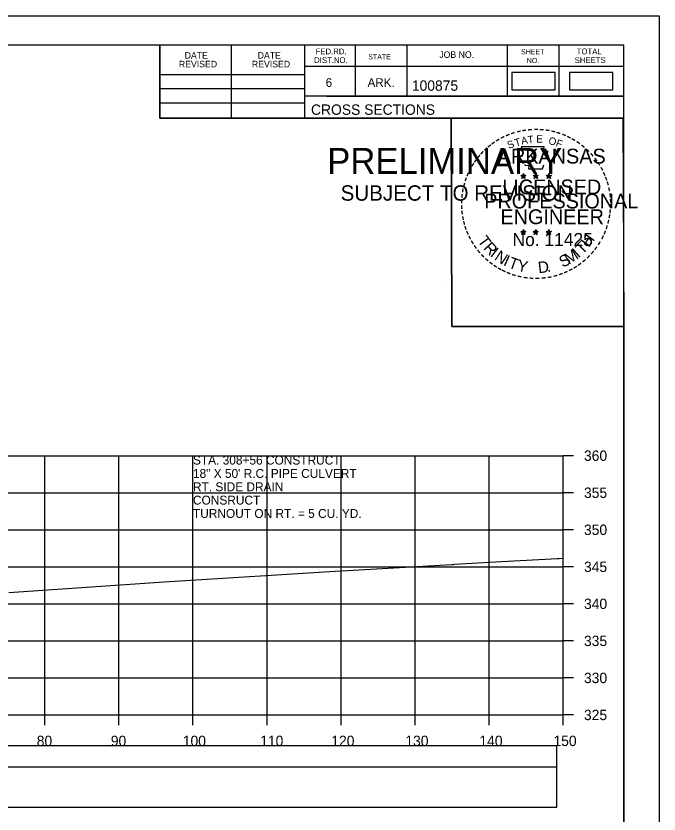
# Model space of a CAD drawing. Extents: x 1368122 to 1710785, y 373130 to 557566.
# Drawn here: x 1369431.7 to 1369518.5, y 374089.3 to 374197 of the extents above; entities that cross this region are included whole.
import ezdxf

# ---------------------------------------------------------------- set-up
doc = ezdxf.new("R2010")
doc.units = 0
for name, color, linetype in [('R_Axis', 7, 'Continuous'), ('R_Axis Annot', 7, 'Continuous'), ('R_Border', 7, 'Continuous'), ('R_Border PE', 7, 'Continuous'), ('R_Border Prem', 7, 'Continuous'), ('R_Drive', 7, 'Continuous'), ('R_Exist Surface', 7, 'Continuous'), ('R_Grid', 7, 'Continuous'), ('R_No Plot', 7, 'Continuous'), ('R_Water Annot', 7, 'Continuous')]:
    doc.layers.add(name, color=color, linetype=linetype)

msp = doc.modelspace()

# ---------------------------------------------------------------- linework, layer by layer
for points in [[(1369206.41, 374095.65), (1369504.71, 374095.65), (1369504.71, 374098.47), (1369206.41, 374098.47)], [(1369206.41, 374090.19), (1369504.71, 374090.19), (1369504.71, 374095.6), (1369206.41, 374095.6)]]:
    msp.add_lwpolyline(points, close=True)
at = {"layer": 'R_Axis'}
for p, q in [((1369505.56, 374102.66), (1369505.56, 374137.66)), ((1369506.96, 374137.66), (1369505.56, 374137.66)), ((1369506.96, 374132.66), (1369505.56, 374132.66)), ((1369506.96, 374127.66), (1369505.56, 374127.66)), ((1369506.96, 374122.66), (1369505.56, 374122.66)), ((1369506.96, 374117.66), (1369505.56, 374117.66)), ((1369506.96, 374112.66), (1369505.56, 374112.66)), ((1369506.96, 374107.66), (1369505.56, 374107.66)), ((1369205.56, 374102.66), (1369505.56, 374102.66)), ((1369435.56, 374101.26), (1369435.56, 374102.66)), ((1369445.56, 374101.26), (1369445.56, 374102.66)), ((1369455.56, 374101.26), (1369455.56, 374102.66)), ((1369465.56, 374101.26), (1369465.56, 374102.66)), ((1369475.56, 374101.26), (1369475.56, 374102.66)), ((1369485.56, 374101.26), (1369485.56, 374102.66)), ((1369495.56, 374101.26), (1369495.56, 374102.66)), ((1369505.56, 374101.26), (1369505.56, 374102.66)), ((1369506.96, 374102.66), (1369505.56, 374102.66))]:
    msp.add_line(p, q, dxfattribs=at)
at = {"layer": 'R_Border'}
for p, q in [((1369197.56, 374193.12), (1369513.74, 374193.12)), ((1369451.1, 374183.24), (1369451.1, 374193.12)), ((1369460.78, 374183.24), (1369460.78, 374193.12)), ((1369470.64, 374193.12), (1369470.64, 374183.24)), ((1369477.48, 374193.12), (1369477.48, 374186.18)), ((1369484.42, 374193.12), (1369484.42, 374186.18)), ((1369498, 374193.12), (1369498, 374186.18)), ((1369504.94, 374193.12), (1369504.94, 374186.18)), ((1369513.74, 373987.66), (1369513.74, 374193.12)), ((1369513.74, 374190.2), (1369513.74, 374190.2)), ((1369513.74, 374190.18), (1369470.64, 374190.18)), ((1369451.1, 374189.1), (1369470.64, 374189.1)), ((1369451.1, 374187.24), (1369470.64, 374187.24)), ((1369513.74, 374186.18), (1369470.64, 374186.18)), ((1369473.6, 374186.18), (1369513.74, 374186.18)), ((1369451.1, 374185.3), (1369470.64, 374185.3)), ((1369513.74, 374183.24), (1369451.1, 374183.24))]:
    msp.add_line(p, q, dxfattribs=at)
at = {"layer": 'R_Border PE'}
for p, q in [((1369499.83, 374175.5), (1369500.17, 374175.39)), ((1369499.83, 374175.5), (1369500.08, 374175.45)), ((1369499.83, 374175.5), (1369500.06, 374175.37)), ((1369499.96, 374175.09), (1369500.17, 374175.39)), ((1369499.96, 374175.09), (1369500.08, 374175.33)), ((1369499.96, 374175.09), (1369500.17, 374175.31)), ((1369500.17, 374175.75), (1369500.13, 374175.5)), ((1369500.17, 374175.39), (1369500.17, 374175.75)), ((1369500.17, 374175.75), (1369500.22, 374175.5)), ((1369500.52, 374175.5), (1369500.17, 374175.39)), ((1369500.39, 374175.09), (1369500.17, 374175.39)), ((1369500.39, 374175.09), (1369500.17, 374175.3)), ((1369500.52, 374175.5), (1369500.24, 374175.45)), ((1369500.39, 374175.09), (1369500.25, 374175.38)), ((1369500.52, 374175.5), (1369500.32, 374175.39)), ((1369501.5, 374175.5), (1369501.84, 374175.39)), ((1369501.5, 374175.5), (1369501.75, 374175.45)), ((1369501.5, 374175.5), (1369501.73, 374175.37)), ((1369501.63, 374175.09), (1369501.84, 374175.39)), ((1369501.63, 374175.09), (1369501.75, 374175.33)), ((1369501.63, 374175.09), (1369501.84, 374175.31)), ((1369501.84, 374175.75), (1369501.8, 374175.5)), ((1369501.84, 374175.39), (1369501.84, 374175.75)), ((1369501.84, 374175.75), (1369501.89, 374175.5)), ((1369502.19, 374175.5), (1369501.84, 374175.39)), ((1369502.06, 374175.09), (1369501.84, 374175.39)), ((1369502.06, 374175.09), (1369501.84, 374175.3)), ((1369502.19, 374175.5), (1369501.91, 374175.45)), ((1369502.06, 374175.09), (1369501.92, 374175.38)), ((1369502.19, 374175.5), (1369501.99, 374175.39)), ((1369503.26, 374175.48), (1369503.61, 374175.37)), ((1369503.26, 374175.48), (1369503.51, 374175.44)), ((1369503.26, 374175.48), (1369503.5, 374175.36)), ((1369503.39, 374175.08), (1369503.61, 374175.37)), ((1369503.39, 374175.08), (1369503.52, 374175.32)), ((1369503.39, 374175.08), (1369503.61, 374175.29)), ((1369503.61, 374175.74), (1369503.57, 374175.49)), ((1369503.61, 374175.37), (1369503.61, 374175.74)), ((1369503.61, 374175.74), (1369503.66, 374175.49)), ((1369503.96, 374175.48), (1369503.61, 374175.37)), ((1369503.82, 374175.08), (1369503.61, 374175.37)), ((1369503.82, 374175.08), (1369503.61, 374175.29)), ((1369503.96, 374175.48), (1369503.67, 374175.44)), ((1369503.82, 374175.08), (1369503.68, 374175.37)), ((1369503.96, 374175.48), (1369503.75, 374175.38)), ((1369499.82, 374167.92), (1369500.17, 374167.81)), ((1369499.82, 374167.92), (1369500.07, 374167.88)), ((1369499.82, 374167.92), (1369500.06, 374167.8)), ((1369499.95, 374167.52), (1369500.17, 374167.81)), ((1369499.95, 374167.52), (1369500.08, 374167.76)), ((1369499.95, 374167.52), (1369500.17, 374167.73)), ((1369500.17, 374168.18), (1369500.13, 374167.93)), ((1369500.17, 374167.81), (1369500.17, 374168.18)), ((1369500.17, 374168.18), (1369500.22, 374167.93)), ((1369500.52, 374167.92), (1369500.17, 374167.81)), ((1369500.38, 374167.52), (1369500.17, 374167.81)), ((1369500.38, 374167.52), (1369500.17, 374167.73)), ((1369500.52, 374167.92), (1369500.23, 374167.87)), ((1369500.38, 374167.52), (1369500.25, 374167.81)), ((1369500.52, 374167.92), (1369500.31, 374167.82)), ((1369501.49, 374167.92), (1369501.84, 374167.81)), ((1369501.49, 374167.92), (1369501.74, 374167.88)), ((1369501.49, 374167.92), (1369501.73, 374167.8)), ((1369501.62, 374167.52), (1369501.84, 374167.81)), ((1369501.62, 374167.52), (1369501.75, 374167.76)), ((1369501.62, 374167.52), (1369501.84, 374167.73)), ((1369501.84, 374168.18), (1369501.8, 374167.93)), ((1369501.84, 374167.81), (1369501.84, 374168.18)), ((1369501.84, 374168.18), (1369501.89, 374167.93)), ((1369502.19, 374167.92), (1369501.84, 374167.81)), ((1369502.05, 374167.52), (1369501.84, 374167.81)), ((1369502.05, 374167.52), (1369501.84, 374167.73)), ((1369502.19, 374167.92), (1369501.9, 374167.87)), ((1369502.05, 374167.52), (1369501.92, 374167.81)), ((1369502.19, 374167.92), (1369501.98, 374167.82)), ((1369503.26, 374167.91), (1369503.61, 374167.8)), ((1369503.26, 374167.91), (1369503.51, 374167.87)), ((1369503.26, 374167.91), (1369503.49, 374167.79)), ((1369503.39, 374167.51), (1369503.61, 374167.8)), ((1369503.39, 374167.51), (1369503.52, 374167.75)), ((1369503.39, 374167.51), (1369503.6, 374167.72)), ((1369503.61, 374168.17), (1369503.57, 374167.92)), ((1369503.82, 374167.51), (1369503.6, 374167.72)), ((1369503.61, 374167.8), (1369503.61, 374168.17)), ((1369503.61, 374168.17), (1369503.66, 374167.92)), ((1369503.95, 374167.91), (1369503.61, 374167.8)), ((1369503.82, 374167.51), (1369503.61, 374167.8)), ((1369503.95, 374167.91), (1369503.67, 374167.86)), ((1369503.82, 374167.51), (1369503.68, 374167.8)), ((1369503.95, 374167.91), (1369503.75, 374167.81))]:
    msp.add_line(p, q, dxfattribs=at)
for points in [[(1369499.87, 374179.37), (1369500.14, 374178.55)], [(1369503.38, 374178.45), (1369503.52, 374178.74), (1369502.83, 374178.71), (1369502.98, 374179.37), (1369499.87, 374179.37)], [(1369500.36, 374176.95), (1369500.36, 374176.86), (1369500.92, 374176.85), (1369500.87, 374176.37), (1369502.74, 374176.37), (1369502.94, 374176.91)], [(1369500.17, 374175.75), (1369500.39, 374175.09), (1369499.83, 374175.5), (1369500.52, 374175.5), (1369499.96, 374175.09), (1369500.17, 374175.75)], [(1369501.84, 374175.75), (1369502.06, 374175.09), (1369501.5, 374175.5), (1369502.19, 374175.5), (1369501.63, 374175.09), (1369501.84, 374175.75)], [(1369503.61, 374175.74), (1369503.82, 374175.08), (1369503.26, 374175.48), (1369503.96, 374175.48), (1369503.39, 374175.08), (1369503.61, 374175.74)], [(1369500.17, 374168.18), (1369500.38, 374167.52), (1369499.82, 374167.92), (1369500.52, 374167.92), (1369499.95, 374167.52), (1369500.17, 374168.18)], [(1369501.84, 374168.18), (1369502.05, 374167.52), (1369501.49, 374167.92), (1369502.19, 374167.92), (1369501.62, 374167.52), (1369501.84, 374168.18)], [(1369503.61, 374168.17), (1369503.82, 374167.51), (1369503.26, 374167.91), (1369503.95, 374167.91), (1369503.39, 374167.51), (1369503.61, 374168.17)]]:
    msp.add_lwpolyline(points, dxfattribs=at)
for centre, radius in [((1369500.17, 374175.38), 0.172), ((1369500.17, 374175.38), 0.145), ((1369500.17, 374175.38), 0.116), ((1369500.17, 374175.38), 0.0991), ((1369500.17, 374175.38), 0.0747), ((1369500.17, 374175.38), 0.0495), ((1369500.17, 374175.38), 0.0296), ((1369501.84, 374175.38), 0.172), ((1369501.84, 374175.38), 0.145), ((1369501.84, 374175.38), 0.116), ((1369501.84, 374175.38), 0.0991), ((1369501.84, 374175.38), 0.0747), ((1369501.84, 374175.38), 0.0495), ((1369501.84, 374175.38), 0.0296), ((1369503.61, 374175.37), 0.172), ((1369503.61, 374175.37), 0.145), ((1369503.61, 374175.37), 0.116), ((1369503.61, 374175.37), 0.0991), ((1369503.61, 374175.37), 0.0747), ((1369503.61, 374175.37), 0.0495), ((1369503.61, 374175.37), 0.0296), ((1369500.17, 374167.81), 0.172), ((1369500.17, 374167.81), 0.145), ((1369500.17, 374167.81), 0.116), ((1369500.17, 374167.81), 0.0991), ((1369500.17, 374167.81), 0.0747), ((1369500.17, 374167.81), 0.0495), ((1369500.17, 374167.81), 0.0296), ((1369501.84, 374167.81), 0.172), ((1369501.84, 374167.81), 0.145), ((1369501.84, 374167.81), 0.116), ((1369501.84, 374167.81), 0.0991), ((1369501.84, 374167.81), 0.0747), ((1369501.84, 374167.81), 0.0495), ((1369501.84, 374167.81), 0.0296), ((1369503.61, 374167.8), 0.172), ((1369503.61, 374167.8), 0.145), ((1369503.61, 374167.8), 0.116), ((1369503.61, 374167.8), 0.0991), ((1369503.61, 374167.8), 0.0747), ((1369503.61, 374167.8), 0.0495), ((1369503.61, 374167.8), 0.0296)]:
    msp.add_circle(centre, radius, dxfattribs=at)
at = {"layer": 'R_Drive'}
for points in [[(1369498.61, 374187.06), (1369504.45, 374187.06), (1369504.45, 374189.37), (1369498.61, 374189.37)], [(1369506.42, 374187.06), (1369512.26, 374187.06), (1369512.26, 374189.37), (1369506.42, 374189.37)]]:
    msp.add_lwpolyline(points, close=True, dxfattribs=at)
at = {"layer": 'R_Exist Surface'}
msp.add_lwpolyline([(1369430.68, 374119.21), (1369451.67, 374120.65), (1369452.39, 374120.69), (1369475.49, 374122.1), (1369476.41, 374122.16), (1369490.53, 374122.98), (1369490.7, 374122.99), (1369490.88, 374123), (1369497.21, 374123.36), (1369504.8, 374123.79), (1369505.01, 374123.8), (1369505.56, 374123.82)], dxfattribs=at)
at = {"layer": 'R_Grid'}
for p, q in [((1369205.56, 374137.66), (1369505.56, 374137.66)), ((1369435.56, 374102.66), (1369435.56, 374137.66)), ((1369445.56, 374102.66), (1369445.56, 374137.66)), ((1369455.56, 374102.66), (1369455.56, 374137.66)), ((1369465.56, 374102.66), (1369465.56, 374137.66)), ((1369475.56, 374102.66), (1369475.56, 374137.66)), ((1369485.56, 374102.66), (1369485.56, 374137.66)), ((1369495.56, 374102.66), (1369495.56, 374137.66)), ((1369505.56, 374102.66), (1369505.56, 374137.66)), ((1369205.56, 374132.66), (1369505.56, 374132.66)), ((1369205.56, 374127.66), (1369505.56, 374127.66)), ((1369205.56, 374122.66), (1369505.56, 374122.66)), ((1369205.56, 374117.66), (1369505.56, 374117.66)), ((1369205.56, 374112.66), (1369505.56, 374112.66)), ((1369205.56, 374107.66), (1369505.56, 374107.66)), ((1369205.56, 374102.66), (1369505.56, 374102.66))]:
    msp.add_line(p, q, dxfattribs=at)
at = {"layer": 'R_No Plot'}
for p, q in [((1369185.16, 374197.02), (1369518.49, 374197.02)), ((1369489.77, 374160.79), (1369489.77, 374160.79))]:
    msp.add_line(p, q, dxfattribs=at)
for points in [[(1369185.15, 374197.02), (1369518.49, 374197.02), (1369518.49, 373983.68), (1369185.15, 373983.68)], [(1369431.48, 374193.12), (1369451.1, 374193.12), (1369451.1, 374183.24), (1369467.21, 374183.24), (1369490.41, 374183.24), (1369490.53, 374155.08), (1369513.74, 374155.08), (1369513.74, 373987.66), (1369197.56, 373987.66), (1369197.56, 374193.12)], [(1369490.41, 374183.24), (1369513.62, 374183.24), (1369513.74, 374155.08), (1369490.53, 374155.08)]]:
    msp.add_lwpolyline(points, close=True, dxfattribs=at)

# ---------------------------------------------------------------- texts
at = {"layer": 'R_Axis Annot'}
for s, p in [('360', (1369508.36, 374136.96)), ('355', (1369508.36, 374131.96)), ('350', (1369508.36, 374126.96)), ('345', (1369508.36, 374121.96)), ('340', (1369508.36, 374116.96)), ('335', (1369508.36, 374111.96)), ('330', (1369508.36, 374106.96)), ('325', (1369508.36, 374101.96)), ('80', (1369434.47, 374098.46)), ('90', (1369444.47, 374098.46)), ('100', (1369454.19, 374098.46)), ('110', (1369464.64, 374098.46)), ('120', (1369474.24, 374098.46)), ('130', (1369484.24, 374098.46)), ('140', (1369494.24, 374098.46)), ('150', (1369504.24, 374098.46))]:
    msp.add_text(s, height=1.4, dxfattribs=at).set_placement(p)
at = {"layer": 'R_Border'}
for s, height, p in [('FED.RD.', 0.782, (1369472.12, 374191.84)), ('SHEET', 0.684, (1369499.86, 374191.84)), ('TOTAL', 0.782, (1369507.38, 374191.84)), ('DATE', 0.879, (1369454.44, 374191.26)), ('DATE', 0.879, (1369464.3, 374191.26)), ('DIST.NO.', 0.782, (1369471.92, 374190.66)), ('STATE', 0.684, (1369479.24, 374191.16)), ('JOB NO.', 0.879, (1369488.82, 374191.36)), ('NO.', 0.684, (1369500.64, 374190.66)), ('SHEETS', 0.782, (1369507.1, 374190.66)), ('REVISED', 0.879, (1369453.66, 374190.08)), ('REVISED', 0.879, (1369463.52, 374190.08)), ('6', 1.17, (1369473.48, 374187.44)), ('ARK.', 1.172, (1369479.14, 374187.44)), ('100875', 1.4, (1369485.12, 374186.92)), ('CROSS SECTIONS', 1.4, (1369471.5, 374183.67))]:
    msp.add_text(s, height=height, rotation=360, dxfattribs=at).set_placement(p)
at = {"layer": 'R_Border PE'}
for s, height, rotation, p in [('-', 1.6, 13.6301, (1369499.36, 374180.74)), ('-', 1.6, 10.2193, (1369500.04, 374180.9)), ('-', 1.6, 5.8968, (1369500.77, 374181.01)), ('-', 1.6, 0.1862, (1369501.54, 374181.09)), ('-', 1.6, 357.743, (1369502.27, 374181.07)), ('-', 1.6, 352.1617, (1369503.01, 374181.02)), ('-', 1.6, 347.2049, (1369503.73, 374180.9)), ('-', 1.6, 28.7918, (1369497.35, 374179.92)), ('-', 1.6, 24.3072, (1369497.98, 374180.23)), ('-', 1.6, 19.1761, (1369498.61, 374180.5)), ('T', 1, 16.4036, (1369499.14, 374179.38)), ('A', 1, 11.2132, (1369499.96, 374179.63)), ('T', 1, 6.0228, (1369500.81, 374179.8)), ('E', 1, 0.8323, (1369501.92, 374179.91)), ('O', 1, 350.4515, (1369503.52, 374179.7)), ('-', 1.6, 342.3362, (1369504.36, 374180.75)), ('-', 1.6, 337.8551, (1369505.1, 374180.53)), ('-', 1.6, 334.1211, (1369505.73, 374180.25)), ('-', 1.6, 329.6409, (1369506.31, 374179.97)), ('-', 1.6, 38.9507, (1369495.7, 374178.77)), ('-', 1.6, 36.2317, (1369496.17, 374179.15)), ('-', 1.6, 34.0636, (1369496.75, 374179.55)), ('S', 1, 21.594, (1369498.22, 374179.05)), ('F', 1, 340.0707, (1369504.47, 374179.47)), ('-', 1.6, 325.8627, (1369506.95, 374179.61)), ('-', 1.6, 320.5297, (1369507.56, 374179.18)), ('-', 1.6, 48.423, (1369494.82, 374177.88)), ('-', 1.6, 42.9622, (1369495.26, 374178.36)), ('ARKANSAS', 2, 360, (1369496.72, 374177.09)), ('-', 1.6, 315.5786, (1369508.16, 374178.7)), ('-', 1.6, 309.8797, (1369508.73, 374178.15)), ('-', 1.6, 54.2325, (1369494, 374176.82)), ('-', 1.6, 50.6142, (1369494.41, 374177.39)), ('-', 1.6, 306.6522, (1369509.26, 374177.54)), ('-', 1.6, 62.8713, (1369493.36, 374175.68)), ('-', 1.6, 58.0706, (1369493.67, 374176.3)), ('-', 1.4, 303.6753, (1369509.74, 374176.98)), ('-', 1.6, 299.6684, (1369510.06, 374176.37)), ('-', 1.6, 72.3945, (1369492.88, 374174.44)), ('-', 1.6, 67.7743, (1369493.1, 374175.07)), ('DWB', 0.01, 360, (1369500.16, 374175.38)), ('DWB', 0.01, 360, (1369501.83, 374175.38)), ('DWB', 0.01, 360, (1369503.6, 374175.37)), ('-', 1.6, 294.6628, (1369510.38, 374175.76)), ('-', 1.6, 290.5728, (1369510.64, 374175.18)), ('-', 1.6, 75.461, (1369492.69, 374173.73)), ('LICENSED', 2, 360, (1369497.32, 374172.94)), ('-', 1.6, 285.1233, (1369510.88, 374174.6)), ('-', 1.6, 85.1863, (1369492.48, 374172.32)), ('-', 1.6, 81.2013, (1369492.55, 374173.02)), ('PROFESSIONAL', 2, 360, (1369494.89, 374171.03)), ('-', 1.6, 280.5493, (1369511.08, 374173.86)), ('-', 1.6, 276.5962, (1369511.24, 374173.09)), ('-', 1.6, 89.0622, (1369492.45, 374171.62)), ('-', 1.6, 274.3301, (1369511.3, 374172.37)), ('-', 1.6, 94.1959, (1369492.49, 374170.9)), ('ENGINEER', 2, 360, (1369497.08, 374168.91)), ('-', 1.6, 263.5172, (1369511.31, 374171.07)), ('-', 1.6, 269.9407, (1369511.33, 374171.74)), ('-', 1.6, 98.9479, (1369492.56, 374170.23)), ('-', 1.6, 101.7149, (1369492.7, 374169.5)), ('-', 1.6, 260.9953, (1369511.24, 374170.42)), ('-', 1.6, 105.4578, (1369492.86, 374168.9)), ('-', 1.6, 109.0874, (1369493.07, 374168.27)), ('-', 1.6, 252.8681, (1369510.95, 374169.02)), ('-', 1.6, 255.7626, (1369511.13, 374169.74)), ('-', 1.6, 114.0643, (1369493.33, 374167.68)), ('No. 11425', 1.757, 360, (1369498.71, 374165.96)), ('DWB', 0.01, 360, (1369500.16, 374167.81)), ('DWB', 0.01, 360, (1369501.83, 374167.81)), ('DWB', 0.01, 360, (1369503.59, 374167.8)), ('H', 1.54, 54.6088, (1369509.05, 374165.69)), ('-', 1.6, 247.8887, (1369510.73, 374168.35)), ('-', 1.6, 115.7289, (1369493.63, 374167.06)), ('-', 1.6, 120.4471, (1369493.99, 374166.47)), ('T', 1.54, 306.0406, (1369493.93, 374166.65)), ('R', 1.54, 314.005, (1369494.69, 374165.6)), ('T', 1.54, 46.6444, (1369508.16, 374164.74)), ('-', 1.6, 239.0712, (1369510.07, 374166.96)), ('-', 1.6, 244.6197, (1369510.47, 374167.72)), ('-', 1.6, 125.8934, (1369494.39, 374165.91)), ('-', 1.6, 130.7181, (1369494.85, 374165.36)), ('I', 1.54, 321.9694, (1369495.59, 374164.67)), ('M', 1.54, 32.6563, (1369506.31, 374163.42)), ('I', 1.54, 42.1136, (1369507.6, 374164.27)), ('-', 1.6, 233.8452, (1369509.67, 374166.31)), ('-', 1.6, 134.2238, (1369495.37, 374164.81)), ('-', 1.6, 138.9338, (1369495.9, 374164.35)), ('N', 1.54, 326.5002, (1369496.16, 374164.2)), ('I', 1.54, 335.3603, (1369497.37, 374163.41)), ('T', 1.54, 339.8912, (1369498.03, 374163.09)), ('S', 1.54, 26.9312, (1369505.48, 374163.01)), ('-', 1.6, 225.7653, (1369508.76, 374165.18)), ('-', 1.6, 231.2538, (1369509.24, 374165.75)), ('-', 1.6, 144.6463, (1369496.45, 374163.94)), ('-', 1.6, 148.0898, (1369497.01, 374163.57)), ('Y', 1.54, 347.8556, (1369499.25, 374162.64)), ('D', 1.54, 6.3969, (1369502.23, 374162.28)), ('-', 1.6, 212.2491, (1369507.16, 374163.81)), ('-', 1.6, 215.7363, (1369507.69, 374164.2)), ('-', 1.6, 221.0851, (1369508.24, 374164.67)), ('-', 1.6, 151.5704, (1369497.59, 374163.25)), ('-', 1.6, 154.6002, (1369498.11, 374163)), ('-', 1.6, 158.5612, (1369498.74, 374162.75)), ('-', 1.6, 162.7983, (1369499.42, 374162.53)), ('.', 1.54, 13.7642, (1369503.42, 374162.41)), ('-', 1.6, 200.7184, (1369505.35, 374162.88)), ('-', 1.6, 204.2516, (1369505.97, 374163.15)), ('-', 1.6, 207.3568, (1369506.6, 374163.47)), ('-', 1.6, 167.5555, (1369500.14, 374162.37)), ('-', 1.6, 173.1155, (1369500.91, 374162.26)), ('-', 1.6, 176.5183, (1369501.66, 374162.21)), ('-', 1.6, 181.5918, (1369502.4, 374162.23)), ('-', 1.6, 185.8167, (1369503.21, 374162.3)), ('-', 1.6, 191.2858, (1369503.95, 374162.43)), ('-', 1.6, 195.4743, (1369504.68, 374162.63))]:
    msp.add_text(s, height=height, rotation=rotation, dxfattribs=at).set_placement(p)
at = {"layer": 'R_Border Prem'}
for s, height, p in [('PRELIMINARY', 3.5, (1369473.69, 374175.7)), ('DWB', 0.01, (1369474.44, 374177.55)), ('SUBJECT TO REVISION', 2.0751, (1369475.5, 374172.08))]:
    msp.add_text(s, height=height, rotation=360, dxfattribs=at).set_placement(p)
at = {"layer": 'R_Water Annot'}
for s, p in [('STA. 308+56 CONSTRUCT', (1369455.56, 374136.46)), ('18" X 50\' R.C. PIPE CULVERT', (1369455.56, 374134.66)), ('RT. SIDE DRAIN', (1369455.56, 374132.86)), ('CONSRUCT ', (1369455.56, 374131.06)), ('TURNOUT ON RT. = 5 CU. YD.', (1369455.56, 374129.26))]:
    msp.add_text(s, height=1.2, dxfattribs=at).set_placement(p)

doc.saveas('drawing.dxf')
